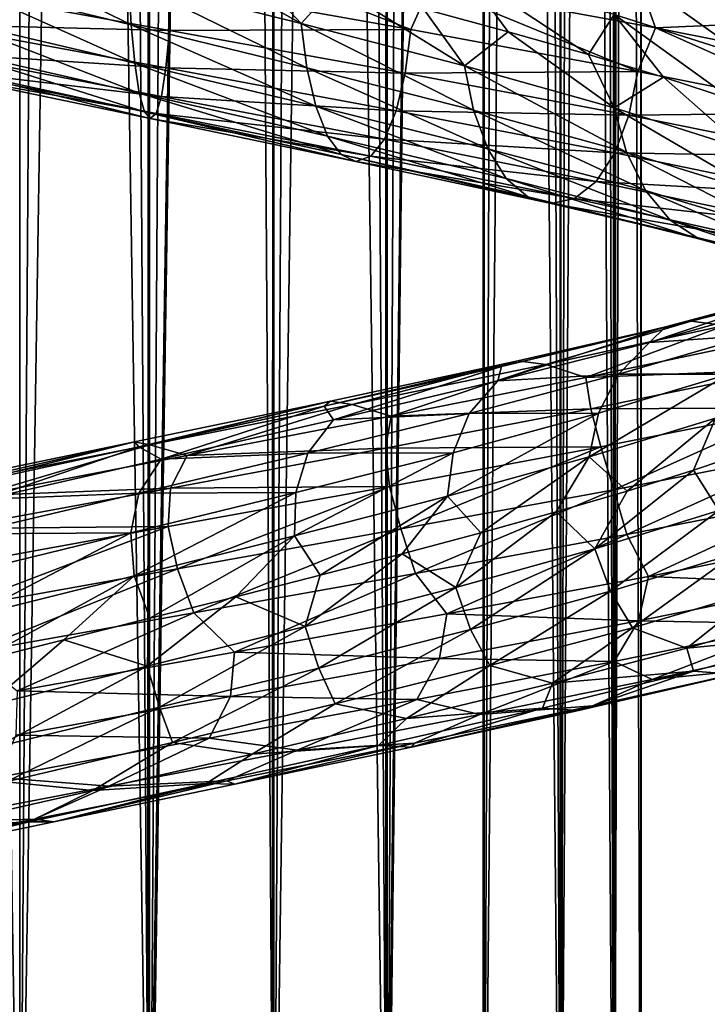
# Model space of a CAD drawing. Header units: metres. Extents: x -109 to 109, y -917 to 389.
# Tile 327 of 656: x 0 to 9, y -696 to -682. Entities that reach past the tile are written whole.
import ezdxf

# ---------------------------------------------------------------- set-up
doc = ezdxf.new("R2010")
doc.units = ezdxf.units.M
doc.layers.add('solid_24503124_XXX_01_SW0001', color=7, linetype='CONTINUOUS')
doc.layers.add('solid_24503124_XXX_01_SW0001_01', color=7, linetype='CONTINUOUS')

msp = doc.modelspace()

# ---------------------------------------------------------------- linework, layer by layer
at = {"layer": 'solid_24503124_XXX_01_SW0001'}
for points in [[(1.767249, -701, -391.68576), (1.767193, -437, -391.68573), (0, -437, -391.5)], [(0, -701, -391.5), (1.767249, -701, -391.68576), (0, -437, -391.5)], [(-1.767249, -701, -8.314255), (0, -589, -8.5), (0, -701, -8.5)], [(-1.767193, -589, -8.314267), (0, -589, -8.5), (-1.767249, -701, -8.314255)], [(1.767193, -589, -8.314267), (0, -701, -8.5), (0, -589, -8.5)], [(1.767193, -589, -8.314267), (1.744606, -701, -8.319036), (0, -701, -8.5)], [(-0.919214, -681.839294, -11.962767), (1.517114, -682.432007, -11.899947), (-0.900691, -681.235901, -11.694218)], [(1.517114, -682.432007, -11.899947), (1.486544, -681.828613, -11.632456), (-0.900691, -681.235901, -11.694218)], [(-0.948001, -682.364563, -12.38733), (1.564625, -682.957214, -12.322867), (-0.919214, -681.839294, -11.962767)], [(1.564625, -682.957214, -12.322867), (1.517114, -682.432007, -11.899947), (-0.919214, -681.839294, -11.962767)], [(2.066375, -681.914368, -16.904221), (2.035988, -682.508667, -16.617493), (-1.233598, -681.916321, -16.698252)], [(-1.233598, -681.916321, -16.698252), (2.035988, -682.508667, -16.617493), (-1.204905, -682.427429, -16.257015)], [(-0.985339, -682.770813, -12.942816), (1.62625, -683.363403, -12.876224), (-0.948001, -682.364563, -12.38733)], [(1.62625, -683.363403, -12.876224), (1.564625, -682.957214, -12.322867), (-0.948001, -682.364563, -12.38733)], [(-1.204905, -682.427429, -16.257015), (1.988632, -683.019836, -16.177893), (-1.167644, -682.815491, -15.688825)], [(2.035988, -682.508667, -16.617493), (1.988632, -683.019836, -16.177893), (-1.204905, -682.427429, -16.257015)], [(-1.029228, -683.023865, -13.599677), (1.698687, -683.616455, -13.53058), (-0.985339, -682.770813, -12.942816)], [(1.698687, -683.616455, -13.53058), (1.62625, -683.363403, -12.876224), (-0.985339, -682.770813, -12.942816)], [(-1.167644, -682.815491, -15.688825), (1.927134, -683.407959, -15.611828), (-1.123806, -683.047119, -15.024277)], [(1.988632, -683.019836, -16.177893), (1.927134, -683.407959, -15.611828), (-1.167644, -682.815491, -15.688825)], [(-1.123806, -683.047119, -15.024277), (1.854782, -683.639587, -14.949781), (-1.076526, -683.116272, -14.310696)], [(1.927134, -683.407959, -15.611828), (1.854782, -683.639587, -14.949781), (-1.123806, -683.047119, -15.024277)], [(-1.076526, -683.116272, -14.310696), (1.776749, -683.708801, -14.238899), (-1.029228, -683.023865, -13.599677)], [(1.776749, -683.708801, -14.238899), (1.698687, -683.616455, -13.53058), (-1.029228, -683.023865, -13.599677)], [(1.854782, -683.639587, -14.949781), (1.776749, -683.708801, -14.238899), (-1.076526, -683.116272, -14.310696)], [(-1.147157, -688.67511, 18.214214), (1.561955, -688.111938, 18.169912), (-0.948766, -688.736694, 17.512955)], [(-1.035577, -688.710144, 18.937983), (1.561955, -688.111938, 18.169912), (-1.147157, -688.67511, 18.214214)], [(1.561955, -688.111938, 18.169912), (1.6198, -688.178528, 17.447649), (-0.948766, -688.736694, 17.512955)], [(-0.561995, -688.841125, 19.625874), (1.769065, -688.152039, 18.86751), (-1.035577, -688.710144, 18.937983)], [(-0.948766, -688.736694, 17.512955), (1.6198, -688.178528, 17.447649), (-0.467321, -688.890747, 16.875513)], [(1.6198, -688.178528, 17.447649), (1.926596, -688.348022, 16.747862), (-0.467321, -688.890747, 16.875513)], [(2.051064, -688.740234, 20.080755), (2.276245, -688.298462, 19.477524), (-0.561995, -688.841125, 19.625874)], [(-0.929907, -689.292969, 20.182623), (2.051064, -688.740234, 20.080755), (-0.561995, -688.841125, 19.625874)], [(2.018773, -689.265076, 20.530909), (2.051064, -688.740234, 20.080755), (-0.929907, -689.292969, 20.182623)], [(-0.467321, -688.890747, 16.875513), (1.620786, -688.810486, 16.226608), (-0.723184, -689.36322, 16.310057)], [(-1.047439, -689.820496, 20.620787), (2.018773, -689.265076, 20.530909), (-0.929907, -689.292969, 20.182623)], [(-0.946483, -690.393127, 20.91629), (2.018773, -689.265076, 20.530909), (-1.047439, -689.820496, 20.620787)], [(-0.769532, -689.906189, 15.883175), (1.513502, -689.35083, 15.812099), (-0.668236, -690.488708, 15.620286)], [(-0.723184, -689.36322, 16.310057), (1.513502, -689.35083, 15.812099), (-0.769532, -689.906189, 15.883175)], [(1.513502, -689.35083, 15.812099), (1.556426, -689.936584, 15.537699), (-0.668236, -690.488708, 15.620286)], [(-0.668236, -690.488708, 15.620286), (1.556426, -689.936584, 15.537699), (-0.580477, -691.101624, 15.537414)], [(1.556426, -689.936584, 15.537699), (0.598149, -690.806641, 15.532387), (-0.580477, -691.101624, 15.537414)], [(-0.032882, -691.499695, 20.96122), (2.367793, -690.440796, 20.891483), (-0.689184, -690.982788, 21.036732)], [(-0.580477, -691.101624, 15.537414), (0.598149, -690.806641, 15.532387), (-0.456854, -691.708191, 15.652406)], [(0.598149, -690.806641, 15.532387), (1.736183, -691.163879, 15.539098), (-0.456854, -691.708191, 15.652406)], [(2.865969, -691.579895, 20.461397), (2.924307, -690.973206, 20.72304), (-0.032882, -691.499695, 20.96122)], [(-0.456854, -691.708191, 15.652406), (1.736183, -691.163879, 15.539098), (-0.312906, -692.262512, 15.945485)], [(1.736183, -691.163879, 15.539098), (1.902124, -691.724182, 15.808193), (-0.312906, -692.262512, 15.945485)], [(-0.050505, -692.106934, 20.693748), (2.865969, -691.579895, 20.461397), (-0.032882, -691.499695, 20.96122)], [(2.578199, -692.1474, 20.07608), (2.865969, -691.579895, 20.461397), (-0.050505, -692.106934, 20.693748)], [(-0.312906, -692.262512, 15.945485), (1.902124, -691.724182, 15.808193), (-0.184019, -692.739441, 16.390575)], [(1.902124, -691.724182, 15.808193), (2.079334, -692.206299, 16.229891), (-0.184019, -692.739441, 16.390575)], [(-0.310058, -692.68219, 20.267136), (2.578199, -692.1474, 20.07608), (-0.050505, -692.106934, 20.693748)], [(1.214499, -692.799133, 19.669151), (2.578199, -692.1474, 20.07608), (-0.310058, -692.68219, 20.267136)], [(-1.37434, -693.295715, 19.66433), (1.214499, -692.799133, 19.669151), (-0.310058, -692.68219, 20.267136)], [(0.199562, -693.246704, 19.054853), (1.214499, -692.799133, 19.669151), (-1.37434, -693.295715, 19.66433)], [(-0.184019, -692.739441, 16.390575), (0.996818, -692.857361, 16.925594), (-1.191807, -693.35498, 16.918383)], [(-2.424818, -693.773743, 18.888086), (0.199562, -693.246704, 19.054853), (-1.37434, -693.295715, 19.66433)], [(-2.015547, -693.802551, 18.223789), (0.199562, -693.246704, 19.054853), (-2.424818, -693.773743, 18.888086)], [(-2.283114, -693.813904, 17.466347), (0.127638, -693.285217, 17.627981), (-2.015547, -693.802551, 18.223789)], [(-1.191807, -693.35498, 16.918383), (0.127638, -693.285217, 17.627981), (-2.283114, -693.813904, 17.466347)], [(0.127638, -693.285217, 17.627981), (0.4623, -693.284485, 18.336302), (-2.015547, -693.802551, 18.223789)]]:
    msp.add_3dface(points, dxfattribs=at)
at = {"layer": 'solid_24503124_XXX_01_SW0001_01'}
for points in [[(0, -701, -408.5), (0, -437, -408.5), (1.767193, -437, -408.31427)], [(1.767249, -701, -408.31424), (0, -701, -408.5), (1.767193, -437, -408.31427)], [(3.457262, -701, -392.234863), (3.457402, -437, -392.234924), (1.767193, -437, -391.68573)], [(1.767249, -701, -391.68576), (3.457262, -701, -392.234863), (1.767193, -437, -391.68573)], [(1.767249, -701, -408.31424), (1.767193, -437, -408.31427), (3.457402, -437, -407.765076)], [(3.457262, -701, -407.765137), (1.767249, -701, -408.31424), (3.457402, -437, -407.765076)], [(3.457262, -701, -392.234863), (4.996175, -701, -393.123352), (3.457402, -437, -392.234924)], [(3.457262, -701, -407.765137), (3.457402, -437, -407.765076), (4.996158, -437, -406.876648)], [(4.996175, -701, -406.876648), (3.457262, -701, -407.765137), (4.996158, -437, -406.876648)], [(4.996175, -701, -393.123352), (4.996158, -437, -393.123352), (3.457402, -437, -392.234924)], [(4.996175, -701, -393.123352), (6.316738, -437, -394.312408), (4.996158, -437, -393.123352)], [(4.996175, -701, -406.876648), (4.996158, -437, -406.876648), (6.316738, -437, -405.687592)], [(4.996175, -701, -393.123352), (6.316731, -701, -394.312378), (6.316738, -437, -394.312408)], [(6.316731, -701, -405.687622), (4.996175, -701, -406.876648), (6.316738, -437, -405.687592)], [(6.316731, -701, -394.312378), (7.361216, -701, -395.75), (6.316738, -437, -394.312408)], [(6.316731, -701, -405.687622), (6.316738, -437, -405.687592), (7.361266, -437, -404.249908)], [(7.361216, -701, -404.25), (6.316731, -701, -405.687622), (7.361266, -437, -404.249908)], [(7.361216, -701, -395.75), (7.361266, -437, -395.750092), (6.316738, -437, -394.312408)], [(7.361216, -701, -395.75), (8.083981, -701, -397.373352), (7.361266, -437, -395.750092)], [(7.361216, -701, -404.25), (7.361266, -437, -404.249908), (8.083978, -437, -402.626648)], [(8.083981, -701, -402.626648), (7.361216, -701, -404.25), (8.083978, -437, -402.626648)], [(8.083981, -701, -397.373352), (8.083978, -437, -397.373352), (7.361266, -437, -395.750092)], [(8.083981, -701, -397.373352), (8.453425, -437, -399.111481), (8.083978, -437, -397.373352)], [(8.083981, -701, -402.626648), (8.083978, -437, -402.626648), (8.453425, -437, -400.888519)], [(8.083981, -701, -397.373352), (8.453436, -701, -399.111511), (8.453425, -437, -399.111481)], [(8.453436, -701, -400.888489), (8.083981, -701, -402.626648), (8.453425, -437, -400.888519)], [(8.453436, -701, -400.888489), (8.453425, -437, -400.888519), (8.453425, -437, -399.111481)], [(8.453436, -701, -399.111511), (8.453436, -701, -400.888489), (8.453425, -437, -399.111481)], [(-1.767193, -589, 8.314267), (0, -701, 8.5), (0, -589, 8.5)], [(-1.767193, -589, 8.314267), (-1.744606, -701, 8.319036), (0, -701, 8.5)], [(0, -589, 8.5), (0, -701, 8.5), (1.767249, -701, 8.314255)], [(1.767193, -589, 8.314267), (0, -589, 8.5), (1.767249, -701, 8.314255)], [(3.457402, -589, -7.765069), (3.437735, -701, -7.773801), (1.744606, -701, -8.319036)], [(1.767193, -589, -8.314267), (3.457402, -589, -7.765069), (1.744606, -701, -8.319036)], [(3.457402, -589, 7.765069), (1.767193, -589, 8.314267), (1.767249, -701, 8.314255)], [(3.457402, -589, 7.765069), (1.767249, -701, 8.314255), (3.458888, -701, 7.764412)], [(3.457402, -589, -7.765069), (4.980319, -701, -6.888136), (3.437735, -701, -7.773801)], [(3.457402, -589, -7.765069), (4.996158, -589, -6.876657), (4.980319, -701, -6.888136)], [(4.996158, -589, 6.876657), (3.457402, -589, 7.765069), (3.458888, -701, 7.764412)], [(4.996158, -589, 6.876657), (3.458888, -701, 7.764412), (4.999055, -701, 6.874551)], [(6.316738, -589, -5.687599), (6.304805, -701, -5.700828), (4.980319, -701, -6.888136)], [(4.996158, -589, -6.876657), (6.316738, -589, -5.687599), (4.980319, -701, -6.888136)], [(6.316738, -589, 5.687599), (4.996158, -589, 6.876657), (4.999055, -701, 6.874551)], [(6.316738, -589, 5.687599), (4.999055, -701, 6.874551), (6.320303, -701, 5.68364)], [(6.316738, -589, -5.687599), (7.353192, -701, -4.263868), (6.304805, -701, -5.700828)], [(6.316738, -589, -5.687599), (7.361266, -589, -4.249895), (7.353192, -701, -4.263868)], [(7.361266, -589, 4.249895), (6.316738, -589, 5.687599), (6.320303, -701, 5.68364)], [(7.361266, -589, 4.249895), (6.320303, -701, 5.68364), (7.364774, -701, 4.243832)], [(7.361266, -589, -4.249895), (8.079568, -701, -2.640186), (7.353192, -701, -4.263868)], [(7.361266, -589, -4.249895), (8.083978, -589, -2.626658), (8.079568, -701, -2.640186)], [(8.083978, -589, 2.626658), (7.361266, -589, 4.249895), (7.364774, -701, 4.243832)], [(8.083978, -589, 2.626658), (7.364774, -701, 4.243832), (8.086726, -701, 2.618177)], [(8.083978, -589, -2.626658), (8.452125, -701, -0.900884), (8.079568, -701, -2.640186)], [(8.083978, -589, -2.626658), (8.453425, -589, -0.888516), (8.452125, -701, -0.900884)], [(8.453425, -589, 0.888516), (8.083978, -589, 2.626658), (8.086726, -701, 2.618177)], [(8.453425, -589, 0.888516), (8.086726, -701, 2.618177), (8.454546, -701, 0.877868)], [(8.453425, -589, -0.888516), (8.454546, -701, 0.877868), (8.452125, -701, -0.900884)], [(8.453425, -589, -0.888516), (8.453425, -589, 0.888516), (8.454546, -701, 0.877868)], [(1.486544, -681.828613, -11.632456), (3.82779, -682.414063, -11.153513), (1.785009, -681.26593, -11.506444)], [(3.82779, -682.414063, -11.153513), (3.053683, -681.584534, -11.269261), (1.785009, -681.26593, -11.506444)], [(2.348738, -681.332153, -16.978895), (5.320832, -682.496643, -16.242506), (2.066375, -681.914368, -16.904221)], [(2.348738, -681.332153, -16.978895), (5.585945, -681.909119, -16.274273), (5.320832, -682.496643, -16.242506)], [(3.82779, -682.414063, -11.153513), (4.294535, -681.901062, -10.912148), (3.053683, -681.584534, -11.269261)], [(8.08671, -682.294006, -9.036955), (9.874042, -682.859985, -7.444142), (8.252037, -681.698792, -9.27084)], [(9.874042, -682.859985, -7.444142), (10.07591, -682.264221, -7.645676), (8.252037, -681.698792, -9.27084)], [(3.906508, -683.017212, -11.411368), (3.82779, -682.414063, -11.153513), (1.486544, -681.828613, -11.632456)], [(1.517114, -682.432007, -11.899947), (3.906508, -683.017212, -11.411368), (1.486544, -681.828613, -11.632456)], [(6.050405, -681.722168, -10.293386), (5.496223, -682.215576, -10.438673), (6.647585, -682.528076, -9.852452)], [(8.410719, -681.798828, -15.042949), (8.650638, -682.475891, -15.020847), (5.585945, -681.909119, -16.274273)], [(6.050405, -681.722168, -10.293386), (6.647585, -682.528076, -9.852452), (7.738233, -682.838684, -9.158826)], [(6.050405, -681.722168, -10.293386), (7.738233, -682.838684, -9.158826), (8.08671, -682.294006, -9.036955)], [(8.410719, -681.798828, -15.042949), (11.241405, -682.362183, -13.300414), (8.650638, -682.475891, -15.020847)], [(2.066375, -681.914368, -16.904221), (5.320832, -682.496643, -16.242506), (2.035988, -682.508667, -16.617493)], [(3.82779, -682.414063, -11.153513), (6.051261, -682.992432, -10.272937), (4.294535, -681.901062, -10.912148)], [(6.051261, -682.992432, -10.272937), (5.496223, -682.215576, -10.438673), (4.294535, -681.901062, -10.912148)], [(5.585945, -681.909119, -16.274273), (8.411575, -683.069092, -15.022499), (5.320832, -682.496643, -16.242506)], [(5.585945, -681.909119, -16.274273), (8.650638, -682.475891, -15.020847), (8.411575, -683.069092, -15.022499)], [(6.051261, -682.992432, -10.272937), (6.647585, -682.528076, -9.852452), (5.496223, -682.215576, -10.438673)], [(8.08671, -682.294006, -9.036955), (7.738233, -682.838684, -9.158826), (8.758452, -683.147583, -8.364673)], [(8.08671, -682.294006, -9.036955), (8.758452, -683.147583, -8.364673), (9.698675, -683.454773, -7.476854)], [(8.08671, -682.294006, -9.036955), (9.698675, -683.454773, -7.476854), (9.874042, -682.859985, -7.444142)], [(11.241405, -682.362183, -13.300414), (11.453526, -683.033813, -13.253502), (8.650638, -682.475891, -15.020847)], [(4.028847, -683.542175, -11.819313), (3.906508, -683.017212, -11.411368), (1.517114, -682.432007, -11.899947)], [(1.564625, -682.957214, -12.322867), (4.028847, -683.542175, -11.819313), (1.517114, -682.432007, -11.899947)], [(2.035988, -682.508667, -16.617493), (5.242587, -683.091064, -15.965357), (1.988632, -683.019836, -16.177893)], [(5.320832, -682.496643, -16.242506), (5.242587, -683.091064, -15.965357), (2.035988, -682.508667, -16.617493)], [(6.175704, -683.595337, -10.512897), (6.051261, -682.992432, -10.272937), (3.82779, -682.414063, -11.153513)], [(3.906508, -683.017212, -11.411368), (6.175704, -683.595337, -10.512897), (3.82779, -682.414063, -11.153513)], [(5.320832, -682.496643, -16.242506), (8.411575, -683.069092, -15.022499), (5.242587, -683.091064, -15.965357)], [(8.650638, -682.475891, -15.020847), (11.24255, -683.632446, -13.279788), (8.411575, -683.069092, -15.022499)], [(8.650638, -682.475891, -15.020847), (11.453526, -683.033813, -13.253502), (11.24255, -683.632446, -13.279788)], [(6.051261, -682.992432, -10.272937), (8.087855, -683.56427, -9.016329), (6.647585, -682.528076, -9.852452)], [(8.087855, -683.56427, -9.016329), (7.738233, -682.838684, -9.158826), (6.647585, -682.528076, -9.852452)], [(8.087855, -683.56427, -9.016329), (8.758452, -683.147583, -8.364673), (7.738233, -682.838684, -9.158826)], [(4.187529, -683.948059, -12.353244), (4.028847, -683.542175, -11.819313), (1.564625, -682.957214, -12.322867)], [(1.62625, -683.363403, -12.876224), (4.187529, -683.948059, -12.353244), (1.564625, -682.957214, -12.322867)], [(1.988632, -683.019836, -16.177893), (5.120647, -683.602539, -15.540685), (1.927134, -683.407959, -15.611828)], [(5.242587, -683.091064, -15.965357), (5.120647, -683.602539, -15.540685), (1.988632, -683.019836, -16.177893)], [(6.369107, -684.119812, -10.893028), (6.175704, -683.595337, -10.512897), (3.906508, -683.017212, -11.411368)], [(4.028847, -683.542175, -11.819313), (6.369107, -684.119812, -10.893028), (3.906508, -683.017212, -11.411368)], [(8.25418, -684.166748, -9.230659), (8.087855, -683.56427, -9.016329), (6.051261, -682.992432, -10.272937)], [(6.175704, -683.595337, -10.512897), (8.25418, -684.166748, -9.230659), (6.051261, -682.992432, -10.272937)], [(5.242587, -683.091064, -15.965357), (8.287879, -683.663879, -14.763139), (5.120647, -683.602539, -15.540685)], [(8.411575, -683.069092, -15.022499), (8.287879, -683.663879, -14.763139), (5.242587, -683.091064, -15.965357)], [(8.087855, -683.56427, -9.016329), (9.875439, -684.130249, -7.423293), (8.758452, -683.147583, -8.364673)], [(8.411575, -683.069092, -15.022499), (11.24255, -683.632446, -13.279788), (8.287879, -683.663879, -14.763139)], [(9.875439, -684.130249, -7.423293), (9.698675, -683.454773, -7.476854), (8.758452, -683.147583, -8.364673)], [(4.37405, -684.200684, -12.984767), (4.187529, -683.948059, -12.353244), (1.62625, -683.363403, -12.876224)], [(1.698687, -683.616455, -13.53058), (4.37405, -684.200684, -12.984767), (1.62625, -683.363403, -12.876224)], [(1.927134, -683.407959, -15.611828), (4.962293, -683.990906, -14.994005), (1.854782, -683.639587, -14.949781)], [(5.120647, -683.602539, -15.540685), (4.962293, -683.990906, -14.994005), (1.927134, -683.407959, -15.611828)], [(6.619964, -684.525024, -11.390883), (6.369107, -684.119812, -10.893028), (4.028847, -683.542175, -11.819313)], [(4.187529, -683.948059, -12.353244), (6.619964, -684.525024, -11.390883), (4.028847, -683.542175, -11.819313)], [(10.078526, -684.732117, -7.605076), (9.875439, -684.130249, -7.423293), (8.087855, -683.56427, -9.016329)], [(8.25418, -684.166748, -9.230659), (10.078526, -684.732117, -7.605076), (8.087855, -683.56427, -9.016329)], [(4.575056, -684.292664, -13.66848), (4.37405, -684.200684, -12.984767), (1.698687, -683.616455, -13.53058)], [(1.776749, -683.708801, -14.238899), (4.575056, -684.292664, -13.66848), (1.698687, -683.616455, -13.53058)], [(1.854782, -683.639587, -14.949781), (4.77599, -684.223022, -14.354765), (1.776749, -683.708801, -14.238899)], [(4.77599, -684.223022, -14.354765), (4.575056, -684.292664, -13.66848), (1.776749, -683.708801, -14.238899)], [(4.962293, -683.990906, -14.994005), (4.77599, -684.223022, -14.354765), (1.854782, -683.639587, -14.949781)], [(5.120647, -683.602539, -15.540685), (8.095108, -684.175781, -14.366189), (4.962293, -683.990906, -14.994005)], [(8.287879, -683.663879, -14.763139), (8.095108, -684.175781, -14.366189), (5.120647, -683.602539, -15.540685)], [(8.512674, -684.690491, -9.57096), (8.25418, -684.166748, -9.230659), (6.175704, -683.595337, -10.512897)], [(6.369107, -684.119812, -10.893028), (8.512674, -684.690491, -9.57096), (6.175704, -683.595337, -10.512897)], [(8.287879, -683.663879, -14.763139), (11.077223, -684.227661, -13.045903), (8.095108, -684.175781, -14.366189)], [(11.24255, -683.632446, -13.279788), (11.077223, -684.227661, -13.045903), (8.287879, -683.663879, -14.763139)], [(6.914831, -684.776917, -11.980003), (6.619964, -684.525024, -11.390883), (4.187529, -683.948059, -12.353244)], [(4.37405, -684.200684, -12.984767), (6.914831, -684.776917, -11.980003), (4.187529, -683.948059, -12.353244)], [(4.962293, -683.990906, -14.994005), (7.844769, -684.564819, -13.855509), (4.77599, -684.223022, -14.354765)], [(8.095108, -684.175781, -14.366189), (7.844769, -684.564819, -13.855509), (4.962293, -683.990906, -14.994005)], [(8.847958, -685.094849, -10.017153), (8.512674, -684.690491, -9.57096), (6.369107, -684.119812, -10.893028)], [(6.619964, -684.525024, -11.390883), (8.847958, -685.094849, -10.017153), (6.369107, -684.119812, -10.893028)], [(7.232596, -684.868103, -12.618019), (6.914831, -684.776917, -11.980003), (4.37405, -684.200684, -12.984767)], [(4.575056, -684.292664, -13.66848), (7.232596, -684.868103, -12.618019), (4.37405, -684.200684, -12.984767)], [(4.77599, -684.223022, -14.354765), (7.550247, -684.797668, -13.258623), (4.575056, -684.292664, -13.66848)], [(7.844769, -684.564819, -13.855509), (7.550247, -684.797668, -13.258623), (4.77599, -684.223022, -14.354765)], [(8.095108, -684.175781, -14.366189), (10.819573, -684.740295, -12.688654), (7.844769, -684.564819, -13.855509)], [(11.077223, -684.227661, -13.045903), (10.819573, -684.740295, -12.688654), (8.095108, -684.175781, -14.366189)], [(10.394153, -685.255005, -7.894793), (10.078526, -684.732117, -7.605076), (8.25418, -684.166748, -9.230659)], [(8.512674, -684.690491, -9.57096), (10.394153, -685.255005, -7.894793), (8.25418, -684.166748, -9.230659)], [(7.550247, -684.797668, -13.258623), (7.232596, -684.868103, -12.618019), (4.575056, -684.292664, -13.66848)], [(9.242064, -685.345703, -10.545545), (8.847958, -685.094849, -10.017153), (6.619964, -684.525024, -11.390883)], [(6.914831, -684.776917, -11.980003), (9.242064, -685.345703, -10.545545), (6.619964, -684.525024, -11.390883)], [(7.844769, -684.564819, -13.855509), (10.484981, -685.130249, -12.229531), (7.550247, -684.797668, -13.258623)], [(10.819573, -684.740295, -12.688654), (10.484981, -685.130249, -12.229531), (7.844769, -684.564819, -13.855509)], [(9.666777, -685.435669, -11.118116), (9.242064, -685.345703, -10.545545), (6.914831, -684.776917, -11.980003)], [(7.232596, -684.868103, -12.618019), (9.666777, -685.435669, -11.118116), (6.914831, -684.776917, -11.980003)], [(10.80354, -685.658203, -8.275375), (10.394153, -685.255005, -7.894793), (8.512674, -684.690491, -9.57096)], [(8.847958, -685.094849, -10.017153), (10.80354, -685.658203, -8.275375), (8.512674, -684.690491, -9.57096)], [(7.550247, -684.797668, -13.258623), (10.091335, -685.364075, -11.693302), (7.232596, -684.868103, -12.618019)], [(10.091335, -685.364075, -11.693302), (9.666777, -685.435669, -11.118116), (7.232596, -684.868103, -12.618019)], [(10.484981, -685.130249, -12.229531), (10.091335, -685.364075, -11.693302), (7.550247, -684.797668, -13.258623)], [(11.284753, -685.907715, -8.726646), (10.80354, -685.658203, -8.275375), (8.847958, -685.094849, -10.017153)], [(9.242064, -685.345703, -10.545545), (11.284753, -685.907715, -8.726646), (8.847958, -685.094849, -10.017153)], [(11.803335, -685.996277, -9.216109), (11.284753, -685.907715, -8.726646), (9.242064, -685.345703, -10.545545)], [(9.666777, -685.435669, -11.118116), (11.803335, -685.996277, -9.216109), (9.242064, -685.345703, -10.545545)], [(11.241589, -685.934448, 13.689394), (10.77819, -686.016357, 13.146013), (8.786727, -686.54718, 14.778769)], [(9.135642, -686.468445, 15.403593), (11.241589, -685.934448, 13.689394), (8.786727, -686.54718, 14.778769)], [(9.594664, -686.524963, 15.955899), (11.241589, -685.934448, 13.689394), (9.135642, -686.468445, 15.403593)], [(10.77819, -686.016357, 13.146013), (10.409344, -686.240723, 12.585325), (8.567684, -686.758789, 14.128599)], [(8.786727, -686.54718, 14.778769), (10.77819, -686.016357, 13.146013), (8.567684, -686.758789, 14.128599)], [(8.567684, -686.758789, 14.128599), (10.409344, -686.240723, 12.585325), (9.959548, -686.663086, 12.245493)], [(9.135642, -686.468445, 15.403593), (8.786727, -686.54718, 14.778769), (6.555261, -687.084045, 16.06209)], [(6.77608, -687.008972, 16.745251), (9.135642, -686.468445, 15.403593), (6.555261, -687.084045, 16.06209)], [(7.15812, -687.059814, 17.356302), (9.135642, -686.468445, 15.403593), (6.77608, -687.008972, 16.745251)], [(7.15812, -687.059814, 17.356302), (9.594664, -686.524963, 15.955899), (9.135642, -686.468445, 15.403593)], [(7.703288, -687.236755, 17.833773), (9.594664, -686.524963, 15.955899), (7.15812, -687.059814, 17.356302)], [(7.703288, -687.236755, 17.833773), (10.150644, -686.716919, 16.379829), (9.594664, -686.524963, 15.955899)], [(8.786727, -686.54718, 14.778769), (8.567684, -686.758789, 14.128599), (6.503696, -687.282288, 15.356918)], [(6.555261, -687.084045, 16.06209), (8.786727, -686.54718, 14.778769), (6.503696, -687.282288, 15.356918)], [(8.147358, -687.191162, 13.743482), (9.959548, -686.663086, 12.245493), (9.643976, -687.191711, 11.957231)], [(8.567684, -686.758789, 14.128599), (9.959548, -686.663086, 12.245493), (8.147358, -687.191162, 13.743482)], [(6.503696, -687.282288, 15.356918), (8.567684, -686.758789, 14.128599), (8.147358, -687.191162, 13.743482)], [(10.352265, -687.131653, 16.933893), (10.150644, -686.716919, 16.379829), (7.703288, -687.236755, 17.833773)], [(6.77608, -687.008972, 16.745251), (6.555261, -687.084045, 16.06209), (4.144253, -687.627747, 16.959316)], [(4.227816, -687.556641, 17.675301), (6.77608, -687.008972, 16.745251), (4.144253, -687.627747, 16.959316)], [(4.52553, -687.602051, 18.335136), (6.77608, -687.008972, 16.745251), (4.227816, -687.556641, 17.675301)], [(4.52553, -687.602051, 18.335136), (7.15812, -687.059814, 17.356302), (6.77608, -687.008972, 16.745251)], [(5.055599, -687.763794, 18.874977), (7.15812, -687.059814, 17.356302), (4.52553, -687.602051, 18.335136)], [(5.055599, -687.763794, 18.874977), (7.703288, -687.236755, 17.833773), (7.15812, -687.059814, 17.356302)], [(4.144253, -687.627747, 16.959316), (6.555261, -687.084045, 16.06209), (4.270713, -687.811951, 16.237297)], [(6.555261, -687.084045, 16.06209), (6.503696, -687.282288, 15.356918), (4.270713, -687.811951, 16.237297)], [(6.116615, -687.724731, 14.926363), (8.147358, -687.191162, 13.743482), (7.87658, -687.7229, 13.413264)], [(6.503696, -687.282288, 15.356918), (8.147358, -687.191162, 13.743482), (6.116615, -687.724731, 14.926363)], [(7.769253, -687.659973, 18.434832), (10.352265, -687.131653, 16.933893), (7.703288, -687.236755, 17.833773)], [(9.643976, -687.191711, 11.957231), (9.468407, -687.788513, 11.750668), (7.749094, -688.3172, 13.173809)], [(7.87658, -687.7229, 13.413264), (9.643976, -687.191711, 11.957231), (7.749094, -688.3172, 13.173809)], [(10.565999, -687.650146, 17.32357), (10.352265, -687.131653, 16.933893), (7.769253, -687.659973, 18.434832)], [(8.147358, -687.191162, 13.743482), (9.643976, -687.191711, 11.957231), (7.87658, -687.7229, 13.413264)], [(4.270713, -687.811951, 16.237297), (6.503696, -687.282288, 15.356918), (6.116615, -687.724731, 14.926363)], [(7.769253, -687.659973, 18.434832), (7.703288, -687.236755, 17.833773), (5.055599, -687.763794, 18.874977)], [(1.561955, -688.111938, 18.169912), (4.227816, -687.556641, 17.675301), (1.6198, -688.178528, 17.447649)], [(1.769065, -688.152039, 18.86751), (4.227816, -687.556641, 17.675301), (1.561955, -688.111938, 18.169912)], [(4.227816, -687.556641, 17.675301), (4.144253, -687.627747, 16.959316), (1.6198, -688.178528, 17.447649)], [(1.769065, -688.152039, 18.86751), (4.52553, -687.602051, 18.335136), (4.227816, -687.556641, 17.675301)], [(2.276245, -688.298462, 19.477524), (4.52553, -687.602051, 18.335136), (1.769065, -688.152039, 18.86751)], [(2.276245, -688.298462, 19.477524), (5.055599, -687.763794, 18.874977), (4.52553, -687.602051, 18.335136)], [(1.6198, -688.178528, 17.447649), (4.144253, -687.627747, 16.959316), (1.926596, -688.348022, 16.747862)], [(4.144253, -687.627747, 16.959316), (4.270713, -687.811951, 16.237297), (1.926596, -688.348022, 16.747862)], [(3.921424, -688.264343, 15.761077), (6.116615, -687.724731, 14.926363), (5.896101, -688.25946, 14.560673)], [(4.270713, -687.811951, 16.237297), (6.116615, -687.724731, 14.926363), (3.921424, -688.264343, 15.761077)], [(4.977143, -688.195984, 19.492689), (7.769253, -687.659973, 18.434832), (5.055599, -687.763794, 18.874977)], [(7.905583, -688.180298, 18.860189), (7.769253, -687.659973, 18.434832), (4.977143, -688.195984, 19.492689)], [(7.87658, -687.7229, 13.413264), (7.749094, -688.3172, 13.173809), (5.822412, -688.851135, 14.298352)], [(5.896101, -688.25946, 14.560673), (7.87658, -687.7229, 13.413264), (5.822412, -688.851135, 14.298352)], [(6.116615, -687.724731, 14.926363), (7.87658, -687.7229, 13.413264), (5.896101, -688.25946, 14.560673)], [(7.905583, -688.180298, 18.860189), (10.565999, -687.650146, 17.32357), (7.769253, -687.659973, 18.434832)], [(8.084704, -688.762939, 19.095121), (10.565999, -687.650146, 17.32357), (7.905583, -688.180298, 18.860189)], [(8.084704, -688.762939, 19.095121), (10.765886, -688.236145, 17.535633), (10.565999, -687.650146, 17.32357)], [(1.926596, -688.348022, 16.747862), (4.270713, -687.811951, 16.237297), (3.921424, -688.264343, 15.761077)], [(4.977143, -688.195984, 19.492689), (5.055599, -687.763794, 18.874977), (2.276245, -688.298462, 19.477524)], [(7.749094, -688.3172, 13.173809), (9.468407, -687.788513, 11.750668), (8.264123, -688.780823, 12.683757)], [(9.468407, -687.788513, 11.750668), (9.167024, -688.497803, 11.912226), (8.264123, -688.780823, 12.683757)], [(9.468407, -687.788513, 11.750668), (10.002267, -688.215332, 11.06228), (9.167024, -688.497803, 11.912226)], [(-1.035577, -688.710144, 18.937983), (1.769065, -688.152039, 18.86751), (1.561955, -688.111938, 18.169912)], [(-0.561995, -688.841125, 19.625874), (2.276245, -688.298462, 19.477524), (1.769065, -688.152039, 18.86751)], [(1.620786, -688.810486, 16.226608), (3.921424, -688.264343, 15.761077), (3.75572, -688.802002, 15.367075)], [(1.926596, -688.348022, 16.747862), (3.921424, -688.264343, 15.761077), (1.620786, -688.810486, 16.226608)], [(2.051064, -688.740234, 20.080755), (4.977143, -688.195984, 19.492689), (2.276245, -688.298462, 19.477524)], [(5.03047, -688.718445, 19.938416), (4.977143, -688.195984, 19.492689), (2.051064, -688.740234, 20.080755)], [(5.896101, -688.25946, 14.560673), (5.822412, -688.851135, 14.298352), (3.739578, -689.390808, 15.092974)], [(3.75572, -688.802002, 15.367075), (5.896101, -688.25946, 14.560673), (3.739578, -689.390808, 15.092974)], [(3.921424, -688.264343, 15.761077), (5.896101, -688.25946, 14.560673), (3.75572, -688.802002, 15.367075)], [(5.03047, -688.718445, 19.938416), (7.905583, -688.180298, 18.860189), (4.977143, -688.195984, 19.492689)], [(5.186341, -689.297729, 20.195114), (7.905583, -688.180298, 18.860189), (5.03047, -688.718445, 19.938416)], [(5.186341, -689.297729, 20.195114), (8.084704, -688.762939, 19.095121), (7.905583, -688.180298, 18.860189)], [(8.084704, -688.762939, 19.095121), (8.259485, -689.374634, 19.131741), (10.765886, -688.236145, 17.535633)], [(10.765886, -688.236145, 17.535633), (8.259485, -689.374634, 19.131741), (10.909044, -688.855225, 17.567137)], [(9.167024, -688.497803, 11.912226), (10.002267, -688.215332, 11.06228), (9.510937, -689.045044, 11.730639)], [(-0.467321, -688.890747, 16.875513), (1.926596, -688.348022, 16.747862), (1.620786, -688.810486, 16.226608)], [(5.822412, -688.851135, 14.298352), (7.749094, -688.3172, 13.173809), (6.274819, -689.350952, 13.972047)], [(7.749094, -688.3172, 13.173809), (7.297843, -689.065125, 13.372363), (6.274819, -689.350952, 13.972047)], [(7.749094, -688.3172, 13.173809), (8.264123, -688.780823, 12.683757), (7.297843, -689.065125, 13.372363)], [(9.167024, -688.497803, 11.912226), (9.510937, -689.045044, 11.730639), (7.824486, -689.56665, 13.145993)], [(8.264123, -688.780823, 12.683757), (9.167024, -688.497803, 11.912226), (7.824486, -689.56665, 13.145993)], [(-0.723184, -689.36322, 16.310057), (1.620786, -688.810486, 16.226608), (1.513502, -689.35083, 15.812099)], [(1.513502, -689.35083, 15.812099), (3.75572, -688.802002, 15.367075), (1.556426, -689.936584, 15.537699)], [(1.620786, -688.810486, 16.226608), (3.75572, -688.802002, 15.367075), (1.513502, -689.35083, 15.812099)], [(3.75572, -688.802002, 15.367075), (3.739578, -689.390808, 15.092974), (1.556426, -689.936584, 15.537699)], [(2.018773, -689.265076, 20.530909), (5.03047, -688.718445, 19.938416), (2.051064, -688.740234, 20.080755)], [(2.148627, -689.841003, 20.807848), (5.03047, -688.718445, 19.938416), (2.018773, -689.265076, 20.530909)], [(2.148627, -689.841003, 20.807848), (5.186341, -689.297729, 20.195114), (5.03047, -688.718445, 19.938416)], [(5.186341, -689.297729, 20.195114), (5.384069, -689.903625, 20.25124), (8.084704, -688.762939, 19.095121)], [(8.084704, -688.762939, 19.095121), (5.384069, -689.903625, 20.25124), (8.259485, -689.374634, 19.131741)], [(7.297843, -689.065125, 13.372363), (8.264123, -688.780823, 12.683757), (7.824486, -689.56665, 13.145993)], [(3.739578, -689.390808, 15.092974), (5.822412, -688.851135, 14.298352), (4.087729, -689.928345, 14.893363)], [(5.822412, -688.851135, 14.298352), (5.203111, -689.638306, 14.479575), (4.087729, -689.928345, 14.893363)], [(5.822412, -688.851135, 14.298352), (6.274819, -689.350952, 13.972047), (5.203111, -689.638306, 14.479575)], [(8.554491, -689.943909, 18.885946), (10.909044, -688.855225, 17.567137), (8.259485, -689.374634, 19.131741)], [(8.554491, -689.943909, 18.885946), (11.08617, -689.440369, 17.33235), (10.909044, -688.855225, 17.567137)], [(7.297843, -689.065125, 13.372363), (7.824486, -689.56665, 13.145993), (5.932279, -690.093384, 14.268402)], [(6.274819, -689.350952, 13.972047), (7.297843, -689.065125, 13.372363), (5.932279, -690.093384, 14.268402)], [(7.824486, -689.56665, 13.145993), (9.510937, -689.045044, 11.730639), (8.038878, -690.14502, 13.346647)], [(9.510937, -689.045044, 11.730639), (9.737662, -689.629395, 11.909819), (8.038878, -690.14502, 13.346647)], [(-0.946483, -690.393127, 20.91629), (2.148627, -689.841003, 20.807848), (2.018773, -689.265076, 20.530909)], [(2.148627, -689.841003, 20.807848), (2.367793, -690.440796, 20.891483), (5.186341, -689.297729, 20.195114)], [(5.186341, -689.297729, 20.195114), (2.367793, -690.440796, 20.891483), (5.384069, -689.903625, 20.25124)], [(5.203111, -689.638306, 14.479575), (6.274819, -689.350952, 13.972047), (5.932279, -690.093384, 14.268402)], [(1.556426, -689.936584, 15.537699), (3.739578, -689.390808, 15.092974), (1.772457, -690.513428, 15.422749)], [(3.739578, -689.390808, 15.092974), (2.938718, -690.220642, 15.209256), (1.772457, -690.513428, 15.422749)], [(3.739578, -689.390808, 15.092974), (4.087729, -689.928345, 14.893363), (2.938718, -690.220642, 15.209256)], [(5.810345, -690.454712, 20.023796), (8.259485, -689.374634, 19.131741), (5.384069, -689.903625, 20.25124)], [(5.810345, -690.454712, 20.023796), (8.554491, -689.943909, 18.885946), (8.259485, -689.374634, 19.131741)], [(10.916862, -690.044739, 17.122274), (11.08617, -689.440369, 17.33235), (8.554491, -689.943909, 18.885946)], [(5.932279, -690.093384, 14.268402), (7.824486, -689.56665, 13.145993), (6.132926, -690.665771, 14.491336)], [(7.824486, -689.56665, 13.145993), (8.038878, -690.14502, 13.346647), (6.132926, -690.665771, 14.491336)], [(5.203111, -689.638306, 14.479575), (5.932279, -690.093384, 14.268402), (3.884381, -690.625671, 15.072041)], [(4.087729, -689.928345, 14.893363), (5.203111, -689.638306, 14.479575), (3.884381, -690.625671, 15.072041)], [(8.038878, -690.14502, 13.346647), (9.737662, -689.629395, 11.909819), (8.338877, -690.642944, 13.674963)], [(9.737662, -689.629395, 11.909819), (10.070719, -690.13269, 12.200263), (8.338877, -690.642944, 13.674963)], [(-0.946483, -690.393127, 20.91629), (-0.689184, -690.982788, 21.036732), (2.148627, -689.841003, 20.807848)], [(2.148627, -689.841003, 20.807848), (-0.689184, -690.982788, 21.036732), (2.367793, -690.440796, 20.891483)], [(1.556426, -689.936584, 15.537699), (1.772457, -690.513428, 15.422749), (0.598149, -690.806641, 15.532387)], [(2.924307, -690.973206, 20.72304), (5.384069, -689.903625, 20.25124), (2.367793, -690.440796, 20.891483)], [(2.924307, -690.973206, 20.72304), (5.810345, -690.454712, 20.023796), (5.384069, -689.903625, 20.25124)], [(2.938718, -690.220642, 15.209256), (4.087729, -689.928345, 14.893363), (3.884381, -690.625671, 15.072041)], [(8.419459, -690.549133, 18.653284), (8.554491, -689.943909, 18.885946), (5.810345, -690.454712, 20.023796)], [(8.419459, -690.549133, 18.653284), (10.916862, -690.044739, 17.122274), (8.554491, -689.943909, 18.885946)], [(3.884381, -690.625671, 15.072041), (5.932279, -690.093384, 14.268402), (4.069052, -691.192017, 15.317742)], [(5.932279, -690.093384, 14.268402), (6.132926, -690.665771, 14.491336), (4.069052, -691.192017, 15.317742)], [(6.132926, -690.665771, 14.491336), (8.038878, -690.14502, 13.346647), (6.395941, -691.158325, 14.854486)], [(8.038878, -690.14502, 13.346647), (8.338877, -690.642944, 13.674963), (6.395941, -691.158325, 14.854486)], [(8.338877, -690.642944, 13.674963), (10.070719, -690.13269, 12.200263), (9.076159, -690.921265, 13.834094)], [(10.572131, -690.589417, 16.845858), (10.916862, -690.044739, 17.122274), (8.419459, -690.549133, 18.653284)], [(10.070719, -690.13269, 12.200263), (10.706114, -690.449402, 12.36447), (9.076159, -690.921265, 13.834094)], [(2.938718, -690.220642, 15.209256), (3.884381, -690.625671, 15.072041), (1.736183, -691.163879, 15.539098)], [(1.772457, -690.513428, 15.422749), (2.938718, -690.220642, 15.209256), (1.736183, -691.163879, 15.539098)], [(-0.032882, -691.499695, 20.96122), (2.924307, -690.973206, 20.72304), (2.367793, -690.440796, 20.891483)], [(0.598149, -690.806641, 15.532387), (1.772457, -690.513428, 15.422749), (1.736183, -691.163879, 15.539098)], [(5.712586, -691.06073, 19.773849), (5.810345, -690.454712, 20.023796), (2.924307, -690.973206, 20.72304)], [(5.712586, -691.06073, 19.773849), (8.419459, -690.549133, 18.653284), (5.810345, -690.454712, 20.023796)], [(8.090204, -691.101379, 18.342863), (8.419459, -690.549133, 18.653284), (5.712586, -691.06073, 19.773849)], [(8.090204, -691.101379, 18.342863), (10.572131, -690.589417, 16.845858), (8.419459, -690.549133, 18.653284)], [(9.076159, -690.921265, 13.834094), (10.706114, -690.449402, 12.36447), (10.999945, -690.736389, 13.016039)], [(1.736183, -691.163879, 15.539098), (3.884381, -690.625671, 15.072041), (1.902124, -691.724182, 15.808193)], [(3.884381, -690.625671, 15.072041), (4.069052, -691.192017, 15.317742), (1.902124, -691.724182, 15.808193)], [(4.069052, -691.192017, 15.317742), (6.132926, -690.665771, 14.491336), (4.291057, -691.679321, 15.712056)], [(6.132926, -690.665771, 14.491336), (6.395941, -691.158325, 14.854486), (4.291057, -691.679321, 15.712056)], [(6.395941, -691.158325, 14.854486), (8.338877, -690.642944, 13.674963), (7.249118, -691.397644, 15.046804)], [(8.338877, -690.642944, 13.674963), (9.076159, -690.921265, 13.834094), (7.249118, -691.397644, 15.046804)], [(8.606978, -691.348572, 17.440609), (10.572131, -690.589417, 16.845858), (8.090204, -691.101379, 18.342863)], [(8.606978, -691.348572, 17.440609), (10.766721, -690.877136, 16.005682), (10.572131, -690.589417, 16.845858)], [(9.076159, -690.921265, 13.834094), (10.999945, -690.736389, 13.016039), (9.167075, -691.234619, 14.59992)], [(9.167075, -691.234619, 14.59992), (10.999945, -690.736389, 13.016039), (9.701687, -691.276672, 15.093573)], [(7.249118, -691.397644, 15.046804), (9.076159, -690.921265, 13.834094), (9.167075, -691.234619, 14.59992)], [(10.030257, -691.208008, 15.737337), (10.766721, -690.877136, 16.005682), (8.606978, -691.348572, 17.440609)], [(2.865969, -691.579895, 20.461397), (5.712586, -691.06073, 19.773849), (2.924307, -690.973206, 20.72304)], [(5.401943, -691.620605, 19.427217), (5.712586, -691.06073, 19.773849), (2.865969, -691.579895, 20.461397)], [(5.401943, -691.620605, 19.427217), (8.090204, -691.101379, 18.342863), (5.712586, -691.06073, 19.773849)], [(1.902124, -691.724182, 15.808193), (4.069052, -691.192017, 15.317742), (2.079334, -692.206299, 16.229891)], [(4.069052, -691.192017, 15.317742), (4.291057, -691.679321, 15.712056), (2.079334, -692.206299, 16.229891)], [(4.291057, -691.679321, 15.712056), (6.395941, -691.158325, 14.854486), (5.263196, -691.878906, 15.976403)], [(6.395941, -691.158325, 14.854486), (7.249118, -691.397644, 15.046804), (5.263196, -691.878906, 15.976403)], [(6.259266, -691.825867, 18.541428), (8.090204, -691.101379, 18.342863), (5.401943, -691.620605, 19.427217)], [(6.259266, -691.825867, 18.541428), (8.606978, -691.348572, 17.440609), (8.090204, -691.101379, 18.342863)], [(7.604564, -691.769531, 16.426292), (10.030257, -691.208008, 15.737337), (7.795116, -691.707825, 17.131006)], [(7.604564, -691.769531, 16.426292), (9.701687, -691.276672, 15.093573), (10.030257, -691.208008, 15.737337)], [(7.795116, -691.707825, 17.131006), (10.030257, -691.208008, 15.737337), (8.606978, -691.348572, 17.440609)], [(7.795116, -691.707825, 17.131006), (8.606978, -691.348572, 17.440609), (6.259266, -691.825867, 18.541428)], [(7.111074, -691.738159, 15.877542), (9.167075, -691.234619, 14.59992), (7.604564, -691.769531, 16.426292)], [(7.249118, -691.397644, 15.046804), (9.167075, -691.234619, 14.59992), (7.111074, -691.738159, 15.877542)], [(9.167075, -691.234619, 14.59992), (9.701687, -691.276672, 15.093573), (7.604564, -691.769531, 16.426292)], [(5.263196, -691.878906, 15.976403), (7.249118, -691.397644, 15.046804), (7.111074, -691.738159, 15.877542)], [(2.578199, -692.1474, 20.07608), (5.401943, -691.620605, 19.427217), (2.865969, -691.579895, 20.461397)], [(3.777092, -692.309265, 19.290041), (5.401943, -691.620605, 19.427217), (2.578199, -692.1474, 20.07608)], [(3.777092, -692.309265, 19.290041), (6.259266, -691.825867, 18.541428), (5.401943, -691.620605, 19.427217)], [(2.079334, -692.206299, 16.229891), (4.291057, -691.679321, 15.712056), (3.16381, -692.365417, 16.607559)], [(4.291057, -691.679321, 15.712056), (5.263196, -691.878906, 15.976403), (3.16381, -692.365417, 16.607559)], [(4.881526, -692.247559, 16.820269), (7.111074, -691.738159, 15.877542), (5.328454, -692.26825, 17.423103)], [(5.263196, -691.878906, 15.976403), (7.111074, -691.738159, 15.877542), (4.881526, -692.247559, 16.820269)], [(5.328454, -692.26825, 17.423103), (7.795116, -691.707825, 17.131006), (5.370926, -692.213989, 18.161661)], [(5.328454, -692.26825, 17.423103), (7.604564, -691.769531, 16.426292), (7.795116, -691.707825, 17.131006)], [(7.111074, -691.738159, 15.877542), (7.604564, -691.769531, 16.426292), (5.328454, -692.26825, 17.423103)], [(5.370926, -692.213989, 18.161661), (7.795116, -691.707825, 17.131006), (6.259266, -691.825867, 18.541428)], [(3.16381, -692.365417, 16.607559), (5.263196, -691.878906, 15.976403), (4.881526, -692.247559, 16.820269)], [(5.370926, -692.213989, 18.161661), (6.259266, -691.825867, 18.541428), (3.777092, -692.309265, 19.290041)], [(1.214499, -692.799133, 19.669151), (3.777092, -692.309265, 19.290041), (2.578199, -692.1474, 20.07608)], [(-0.184019, -692.739441, 16.390575), (2.079334, -692.206299, 16.229891), (0.996818, -692.857361, 16.925594)], [(2.079334, -692.206299, 16.229891), (3.16381, -692.365417, 16.607559), (0.996818, -692.857361, 16.925594)], [(2.534852, -692.763123, 17.409758), (4.881526, -692.247559, 16.820269), (2.92905, -692.773132, 18.065737)], [(3.16381, -692.365417, 16.607559), (4.881526, -692.247559, 16.820269), (2.534852, -692.763123, 17.409758)], [(2.818681, -692.726807, 18.809448), (5.370926, -692.213989, 18.161661), (3.777092, -692.309265, 19.290041)], [(2.92905, -692.773132, 18.065737), (5.370926, -692.213989, 18.161661), (2.818681, -692.726807, 18.809448)], [(2.92905, -692.773132, 18.065737), (5.328454, -692.26825, 17.423103), (5.370926, -692.213989, 18.161661)], [(4.881526, -692.247559, 16.820269), (5.328454, -692.26825, 17.423103), (2.92905, -692.773132, 18.065737)], [(0.996818, -692.857361, 16.925594), (3.16381, -692.365417, 16.607559), (2.534852, -692.763123, 17.409758)], [(2.818681, -692.726807, 18.809448), (3.777092, -692.309265, 19.290041), (1.214499, -692.799133, 19.669151)], [(0.127638, -693.285217, 17.627981), (2.534852, -692.763123, 17.409758), (0.4623, -693.284485, 18.336302)], [(0.996818, -692.857361, 16.925594), (2.534852, -692.763123, 17.409758), (0.127638, -693.285217, 17.627981)], [(0.199562, -693.246704, 19.054853), (2.818681, -692.726807, 18.809448), (1.214499, -692.799133, 19.669151)], [(0.4623, -693.284485, 18.336302), (2.818681, -692.726807, 18.809448), (0.199562, -693.246704, 19.054853)], [(0.4623, -693.284485, 18.336302), (2.92905, -692.773132, 18.065737), (2.818681, -692.726807, 18.809448)], [(2.534852, -692.763123, 17.409758), (2.92905, -692.773132, 18.065737), (0.4623, -693.284485, 18.336302)], [(-1.191807, -693.35498, 16.918383), (0.996818, -692.857361, 16.925594), (0.127638, -693.285217, 17.627981)], [(-2.015547, -693.802551, 18.223789), (0.4623, -693.284485, 18.336302), (0.199562, -693.246704, 19.054853)]]:
    msp.add_3dface(points, dxfattribs=at)

doc.saveas('drawing.dxf')
